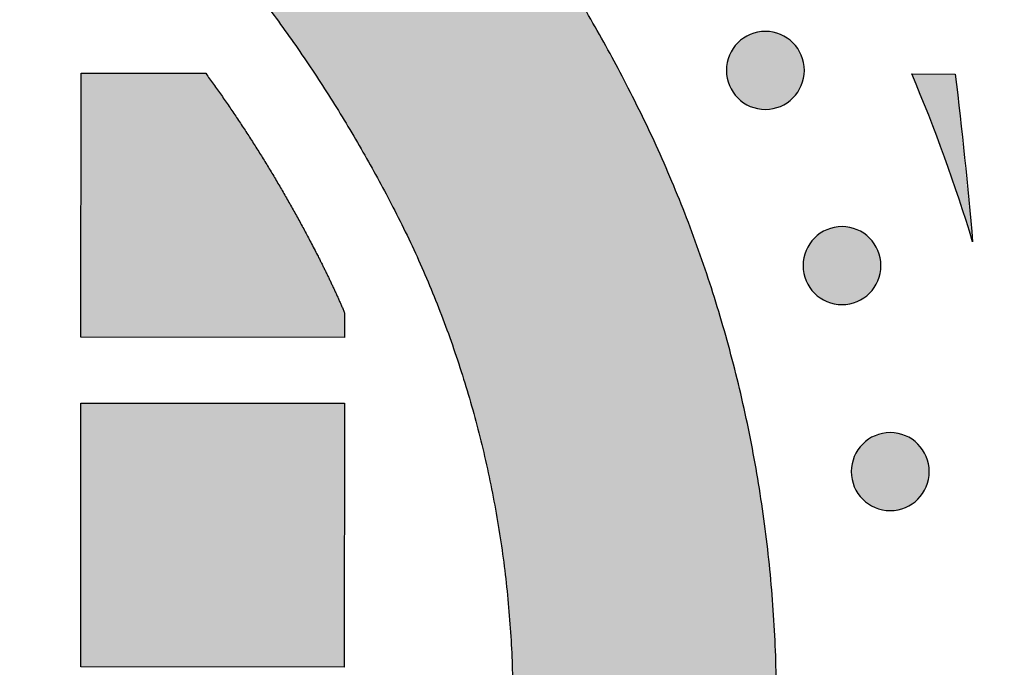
# Model space of a CAD drawing. Header units: millimetres. Extents: x -3873 to -97, y 912 to 4165.
# Tile 203 of 656: x -3135 to -3090, y 1459 to 1489. Entities that reach past the tile are written whole.
import ezdxf

# ---------------------------------------------------------------- set-up
doc = ezdxf.new("R2010")
doc.units = ezdxf.units.MM
doc.layers.add('pattern', color=7, linetype='Continuous', true_color=0x000000)

msp = doc.modelspace()

# ---------------------------------------------------------------- hatches: boundary and pattern name
at = {"layer": 'pattern'}
for points in [[(-3100.519, 1457.437), (-3100.543, 1459.243), (-3100.619, 1461.05), (-3100.748, 1462.857), (-3100.93, 1464.661), (-3101.164, 1466.46), (-3101.451, 1468.252), (-3101.79, 1470.033), (-3102.182, 1471.803), (-3102.625, 1473.557), (-3103.119, 1475.295), (-3103.664, 1477.014), (-3104.258, 1478.711), (-3104.901, 1480.385), (-3105.59, 1482.033), (-3106.326, 1483.653), (-3107.106, 1485.245), (-3107.845, 1486.66), (-3108.615, 1488.062), (-3109.413, 1489.449), (-3110.242, 1490.822), (-3111.099, 1492.178), (-3111.984, 1493.516), (-3112.898, 1494.837), (-3113.838, 1496.139), (-3114.806, 1497.421), (-3115.799, 1498.683), (-3116.818, 1499.923), (-3117.862, 1501.141), (-3118.93, 1502.337), (-3120.021, 1503.508), (-3121.135, 1504.656), (-3122.27, 1505.779), (-3124.046, 1507.459), (-3125.865, 1509.099), (-3127.726, 1510.698), (-3129.628, 1512.255), (-3131.569, 1513.767), (-3133.547, 1515.233), (-3135.561, 1516.652), (-3137.609, 1518.023), (-3139.69, 1519.344), (-3141.801, 1520.614), (-3143.94, 1521.832), (-3146.107, 1522.998), (-3148.298, 1524.11), (-3150.512, 1525.168), (-3152.747, 1526.171), (-3155.001, 1527.118), (-3171.697, 1520.742), (-3159.518, 1516), (-3157.528, 1515.164), (-3155.555, 1514.279), (-3153.6, 1513.345), (-3151.665, 1512.363), (-3149.753, 1511.334), (-3147.863, 1510.258), (-3146, 1509.137), (-3144.163, 1507.97), (-3142.354, 1506.76), (-3140.576, 1505.507), (-3138.83, 1504.213), (-3137.116, 1502.878), (-3135.437, 1501.504), (-3133.794, 1500.092), (-3132.188, 1498.643), (-3130.62, 1497.16), (-3129.66, 1496.211), (-3128.719, 1495.241), (-3127.796, 1494.25), (-3126.893, 1493.24), (-3126.011, 1492.21), (-3125.15, 1491.161), (-3124.31, 1490.095), (-3123.492, 1489.011), (-3122.696, 1487.91), (-3121.924, 1486.793), (-3121.175, 1485.662), (-3120.451, 1484.515), (-3119.751, 1483.355), (-3119.075, 1482.182), (-3118.425, 1480.997), (-3117.8, 1479.8), (-3117.175, 1478.524), (-3116.585, 1477.225), (-3116.032, 1475.902), (-3115.517, 1474.559), (-3115.041, 1473.196), (-3114.604, 1471.815), (-3114.208, 1470.419), (-3113.853, 1469.008), (-3113.539, 1467.586), (-3113.267, 1466.152), (-3113.037, 1464.711), (-3112.849, 1463.263), (-3112.703, 1461.81), (-3112.6, 1460.354), (-3112.538, 1458.898), (-3112.519, 1457.443), (-3112.54, 1455.988), (-3112.602, 1454.532), (-3112.707, 1453.077), (-3112.854, 1451.625), (-3113.043, 1450.177), (-3113.274, 1448.736), (-3113.548, 1447.303), (-3113.863, 1445.881), (-3114.219, 1444.471), (-3114.617, 1443.075), (-3115.055, 1441.695), (-3115.532, 1440.332), (-3116.048, 1438.99), (-3116.602, 1437.668), (-3117.193, 1436.368), (-3117.82, 1435.093), (-3118.446, 1433.897), (-3119.097, 1432.712), (-3119.773, 1431.54), (-3120.474, 1430.381), (-3121.2, 1429.235), (-3121.95, 1428.104), (-3122.723, 1426.988), (-3123.519, 1425.888), (-3124.338, 1424.804), (-3125.179, 1423.739), (-3126.041, 1422.691), (-3126.925, 1421.662), (-3127.828, 1420.652), (-3128.752, 1419.662), (-3129.694, 1418.693), (-3130.654, 1417.744), (-3132.224, 1416.263), (-3133.831, 1414.816), (-3135.476, 1413.405), (-3137.156, 1412.032), (-3138.87, 1410.699), (-3140.618, 1409.406), (-3142.397, 1408.155), (-3144.207, 1406.946), (-3146.045, 1405.781), (-3147.909, 1404.661), (-3149.8, 1403.587), (-3151.713, 1402.56), (-3153.649, 1401.58), (-3155.605, 1400.647), (-3157.579, 1399.764), (-3159.569, 1398.929), (-3171.752, 1394.198), (-3155.062, 1387.808), (-3152.807, 1388.753), (-3150.571, 1389.754), (-3148.356, 1390.81), (-3146.164, 1391.92), (-3143.997, 1393.084), (-3141.856, 1394.3), (-3139.744, 1395.569), (-3137.662, 1396.888), (-3135.613, 1398.257), (-3133.597, 1399.674), (-3131.618, 1401.139), (-3129.676, 1402.649), (-3127.773, 1404.204), (-3125.91, 1405.801), (-3124.089, 1407.44), (-3122.312, 1409.119), (-3121.176, 1410.24), (-3120.061, 1411.387), (-3118.969, 1412.558), (-3117.9, 1413.752), (-3116.855, 1414.969), (-3115.835, 1416.209), (-3114.841, 1417.469), (-3113.872, 1418.751), (-3112.93, 1420.052), (-3112.016, 1421.372), (-3111.129, 1422.71), (-3110.271, 1424.065), (-3109.441, 1425.437), (-3108.641, 1426.824), (-3107.871, 1428.225), (-3107.131, 1429.639), (-3106.349, 1431.23), (-3105.612, 1432.85), (-3104.92, 1434.497), (-3104.277, 1436.17), (-3103.681, 1437.867), (-3103.135, 1439.585), (-3102.639, 1441.322), (-3102.194, 1443.076), (-3101.801, 1444.845), (-3101.46, 1446.626), (-3101.172, 1448.417), (-3100.936, 1450.215), (-3100.753, 1452.019), (-3100.622, 1453.826), (-3100.545, 1455.632)], [(-3102.281, 1487.622), (-3102.253, 1487.649), (-3102.224, 1487.676), (-3102.194, 1487.703), (-3102.163, 1487.729), (-3102.131, 1487.755), (-3102.099, 1487.78), (-3102.065, 1487.805), (-3102.031, 1487.829), (-3101.996, 1487.852), (-3101.961, 1487.875), (-3101.924, 1487.897), (-3101.887, 1487.918), (-3101.849, 1487.939), (-3101.81, 1487.958), (-3101.771, 1487.977), (-3101.73, 1487.995), (-3101.69, 1488.012), (-3101.648, 1488.028), (-3101.606, 1488.043), (-3101.564, 1488.057), (-3101.521, 1488.07), (-3101.477, 1488.082), (-3101.434, 1488.093), (-3101.389, 1488.103), (-3101.345, 1488.112), (-3101.3, 1488.119), (-3101.254, 1488.126), (-3101.209, 1488.131), (-3101.163, 1488.135), (-3101.117, 1488.138), (-3101.072, 1488.14), (-3101.026, 1488.14), (-3100.98, 1488.14), (-3100.934, 1488.138), (-3100.888, 1488.135), (-3100.842, 1488.131), (-3100.797, 1488.125), (-3100.752, 1488.119), (-3100.707, 1488.111), (-3100.662, 1488.102), (-3100.618, 1488.092), (-3100.574, 1488.081), (-3100.53, 1488.069), (-3100.487, 1488.056), (-3100.445, 1488.042), (-3100.403, 1488.027), (-3100.362, 1488.011), (-3100.321, 1487.994), (-3100.281, 1487.976), (-3100.242, 1487.957), (-3100.203, 1487.937), (-3100.165, 1487.917), (-3100.128, 1487.895), (-3100.091, 1487.873), (-3100.055, 1487.85), (-3100.021, 1487.827), (-3099.986, 1487.803), (-3099.953, 1487.778), (-3099.921, 1487.753), (-3099.889, 1487.727), (-3099.858, 1487.701), (-3099.829, 1487.674), (-3099.8, 1487.647), (-3099.772, 1487.619), (-3099.744, 1487.591), (-3099.717, 1487.562), (-3099.69, 1487.532), (-3099.664, 1487.501), (-3099.638, 1487.47), (-3099.613, 1487.437), (-3099.588, 1487.404), (-3099.564, 1487.37), (-3099.541, 1487.335), (-3099.518, 1487.299), (-3099.496, 1487.263), (-3099.475, 1487.225), (-3099.455, 1487.187), (-3099.435, 1487.149), (-3099.416, 1487.109), (-3099.398, 1487.069), (-3099.381, 1487.028), (-3099.365, 1486.987), (-3099.35, 1486.945), (-3099.336, 1486.903), (-3099.323, 1486.86), (-3099.311, 1486.816), (-3099.3, 1486.772), (-3099.29, 1486.728), (-3099.282, 1486.683), (-3099.274, 1486.638), (-3099.268, 1486.593), (-3099.262, 1486.548), (-3099.258, 1486.502), (-3099.255, 1486.456), (-3099.254, 1486.41), (-3099.253, 1486.364), (-3099.254, 1486.318), (-3099.255, 1486.272), (-3099.258, 1486.227), (-3099.263, 1486.181), (-3099.268, 1486.136), (-3099.275, 1486.09), (-3099.282, 1486.045), (-3099.291, 1486.001), (-3099.301, 1485.956), (-3099.312, 1485.913), (-3099.324, 1485.869), (-3099.337, 1485.826), (-3099.351, 1485.784), (-3099.366, 1485.742), (-3099.383, 1485.7), (-3099.4, 1485.66), (-3099.418, 1485.62), (-3099.436, 1485.58), (-3099.456, 1485.541), (-3099.477, 1485.504), (-3099.498, 1485.466), (-3099.52, 1485.43), (-3099.543, 1485.394), (-3099.566, 1485.359), (-3099.59, 1485.325), (-3099.615, 1485.292), (-3099.64, 1485.259), (-3099.666, 1485.228), (-3099.692, 1485.197), (-3099.719, 1485.167), (-3099.746, 1485.138), (-3099.774, 1485.11), (-3099.802, 1485.083), (-3099.831, 1485.056), (-3099.861, 1485.029), (-3099.892, 1485.003), (-3099.923, 1484.977), (-3099.956, 1484.952), (-3099.989, 1484.927), (-3100.023, 1484.903), (-3100.058, 1484.88), (-3100.094, 1484.857), (-3100.131, 1484.835), (-3100.168, 1484.814), (-3100.206, 1484.793), (-3100.245, 1484.774), (-3100.284, 1484.755), (-3100.324, 1484.737), (-3100.365, 1484.72), (-3100.406, 1484.704), (-3100.448, 1484.689), (-3100.491, 1484.675), (-3100.534, 1484.662), (-3100.577, 1484.65), (-3100.621, 1484.639), (-3100.665, 1484.629), (-3100.71, 1484.62), (-3100.755, 1484.613), (-3100.8, 1484.606), (-3100.846, 1484.601), (-3100.891, 1484.597), (-3100.937, 1484.594), (-3100.983, 1484.592), (-3101.029, 1484.592), (-3101.075, 1484.592), (-3101.121, 1484.594), (-3101.167, 1484.597), (-3101.212, 1484.601), (-3101.258, 1484.607), (-3101.303, 1484.613), (-3101.348, 1484.621), (-3101.393, 1484.63), (-3101.437, 1484.64), (-3101.481, 1484.651), (-3101.524, 1484.663), (-3101.567, 1484.676), (-3101.61, 1484.69), (-3101.652, 1484.705), (-3101.693, 1484.721), (-3101.734, 1484.738), (-3101.774, 1484.756), (-3101.813, 1484.775), (-3101.852, 1484.795), (-3101.89, 1484.815), (-3101.927, 1484.837), (-3101.963, 1484.859), (-3101.999, 1484.881), (-3102.034, 1484.905), (-3102.068, 1484.929), (-3102.101, 1484.954), (-3102.134, 1484.979), (-3102.165, 1485.005), (-3102.196, 1485.031), (-3102.226, 1485.058), (-3102.255, 1485.085), (-3102.283, 1485.113), (-3102.311, 1485.141), (-3102.338, 1485.17), (-3102.364, 1485.2), (-3102.391, 1485.23), (-3102.416, 1485.262), (-3102.442, 1485.295), (-3102.466, 1485.328), (-3102.49, 1485.362), (-3102.514, 1485.397), (-3102.536, 1485.433), (-3102.558, 1485.469), (-3102.58, 1485.506), (-3102.6, 1485.544), (-3102.62, 1485.583), (-3102.638, 1485.623), (-3102.656, 1485.663), (-3102.673, 1485.704), (-3102.689, 1485.745), (-3102.704, 1485.787), (-3102.719, 1485.829), (-3102.732, 1485.872), (-3102.744, 1485.916), (-3102.754, 1485.96), (-3102.764, 1486.004), (-3102.773, 1486.049), (-3102.781, 1486.094), (-3102.787, 1486.139), (-3102.792, 1486.184), (-3102.796, 1486.23), (-3102.799, 1486.276), (-3102.801, 1486.322), (-3102.802, 1486.368), (-3102.801, 1486.414), (-3102.799, 1486.459), (-3102.796, 1486.505), (-3102.792, 1486.551), (-3102.787, 1486.596), (-3102.78, 1486.642), (-3102.772, 1486.687), (-3102.764, 1486.731), (-3102.754, 1486.775), (-3102.743, 1486.819), (-3102.731, 1486.863), (-3102.718, 1486.906), (-3102.703, 1486.948), (-3102.688, 1486.99), (-3102.672, 1487.031), (-3102.655, 1487.072), (-3102.637, 1487.112), (-3102.618, 1487.152), (-3102.598, 1487.19), (-3102.578, 1487.228), (-3102.557, 1487.266), (-3102.535, 1487.302), (-3102.512, 1487.338), (-3102.488, 1487.373), (-3102.464, 1487.407), (-3102.44, 1487.44), (-3102.414, 1487.472), (-3102.389, 1487.504), (-3102.362, 1487.535), (-3102.335, 1487.565), (-3102.308, 1487.594)], [(-3120.176, 1475.339), (-3120.177, 1474.227), (-3132.177, 1474.238), (-3132.165, 1486.238), (-3126.501, 1486.233), (-3125.787, 1485.234), (-3125.093, 1484.221), (-3124.419, 1483.194), (-3123.766, 1482.153), (-3123.134, 1481.1), (-3122.522, 1480.034), (-3121.933, 1478.957), (-3121.365, 1477.868), (-3120.751, 1476.613)], [(-3092.385, 1486.2), (-3091.595, 1478.566), (-3092.208, 1480.503), (-3092.875, 1482.423), (-3093.595, 1484.324), (-3094.368, 1486.202)], [(-3098.794, 1478.744), (-3098.765, 1478.772), (-3098.736, 1478.799), (-3098.706, 1478.826), (-3098.676, 1478.852), (-3098.644, 1478.878), (-3098.612, 1478.903), (-3098.578, 1478.927), (-3098.544, 1478.951), (-3098.509, 1478.975), (-3098.474, 1478.997), (-3098.437, 1479.019), (-3098.4, 1479.041), (-3098.362, 1479.061), (-3098.323, 1479.081), (-3098.283, 1479.1), (-3098.243, 1479.118), (-3098.203, 1479.135), (-3098.161, 1479.151), (-3098.119, 1479.166), (-3098.077, 1479.18), (-3098.034, 1479.193), (-3097.99, 1479.205), (-3097.946, 1479.216), (-3097.902, 1479.225), (-3097.857, 1479.234), (-3097.812, 1479.242), (-3097.767, 1479.248), (-3097.722, 1479.253), (-3097.676, 1479.258), (-3097.63, 1479.26), (-3097.584, 1479.262), (-3097.539, 1479.263), (-3097.493, 1479.262), (-3097.447, 1479.26), (-3097.401, 1479.257), (-3097.355, 1479.253), (-3097.31, 1479.248), (-3097.265, 1479.241), (-3097.22, 1479.234), (-3097.175, 1479.225), (-3097.131, 1479.215), (-3097.087, 1479.204), (-3097.043, 1479.192), (-3097, 1479.179), (-3096.958, 1479.165), (-3096.916, 1479.149), (-3096.875, 1479.133), (-3096.834, 1479.116), (-3096.794, 1479.098), (-3096.754, 1479.079), (-3096.716, 1479.06), (-3096.678, 1479.039), (-3096.641, 1479.018), (-3096.604, 1478.996), (-3096.568, 1478.973), (-3096.533, 1478.949), (-3096.499, 1478.925), (-3096.466, 1478.901), (-3096.434, 1478.875), (-3096.402, 1478.85), (-3096.371, 1478.823), (-3096.342, 1478.797), (-3096.313, 1478.769), (-3096.284, 1478.742), (-3096.257, 1478.714), (-3096.23, 1478.685), (-3096.203, 1478.655), (-3096.177, 1478.624), (-3096.151, 1478.592), (-3096.126, 1478.56), (-3096.101, 1478.527), (-3096.077, 1478.492), (-3096.054, 1478.458), (-3096.031, 1478.422), (-3096.009, 1478.385), (-3095.988, 1478.348), (-3095.968, 1478.31), (-3095.948, 1478.271), (-3095.929, 1478.232), (-3095.911, 1478.192), (-3095.894, 1478.151), (-3095.878, 1478.11), (-3095.863, 1478.068), (-3095.849, 1478.025), (-3095.836, 1477.982), (-3095.824, 1477.939), (-3095.813, 1477.895), (-3095.803, 1477.85), (-3095.794, 1477.806), (-3095.787, 1477.761), (-3095.78, 1477.716), (-3095.775, 1477.67), (-3095.771, 1477.624), (-3095.768, 1477.579), (-3095.766, 1477.533), (-3095.766, 1477.487), (-3095.767, 1477.441), (-3095.768, 1477.395), (-3095.771, 1477.349), (-3095.776, 1477.304), (-3095.781, 1477.258), (-3095.787, 1477.213), (-3095.795, 1477.168), (-3095.804, 1477.123), (-3095.814, 1477.079), (-3095.825, 1477.035), (-3095.837, 1476.992), (-3095.85, 1476.949), (-3095.864, 1476.906), (-3095.879, 1476.864), (-3095.895, 1476.823), (-3095.913, 1476.782), (-3095.931, 1476.742), (-3095.949, 1476.703), (-3095.969, 1476.664), (-3095.99, 1476.626), (-3096.011, 1476.589), (-3096.033, 1476.552), (-3096.056, 1476.517), (-3096.079, 1476.482), (-3096.103, 1476.448), (-3096.128, 1476.414), (-3096.153, 1476.382), (-3096.179, 1476.35), (-3096.205, 1476.32), (-3096.232, 1476.29), (-3096.259, 1476.261), (-3096.287, 1476.233), (-3096.315, 1476.205), (-3096.344, 1476.178), (-3096.374, 1476.151), (-3096.405, 1476.125), (-3096.436, 1476.099), (-3096.469, 1476.074), (-3096.502, 1476.05), (-3096.536, 1476.026), (-3096.571, 1476.002), (-3096.607, 1475.979), (-3096.643, 1475.957), (-3096.681, 1475.936), (-3096.719, 1475.916), (-3096.757, 1475.896), (-3096.797, 1475.877), (-3096.837, 1475.859), (-3096.878, 1475.842), (-3096.919, 1475.826), (-3096.961, 1475.811), (-3097.004, 1475.797), (-3097.047, 1475.784), (-3097.09, 1475.772), (-3097.134, 1475.761), (-3097.178, 1475.751), (-3097.223, 1475.743), (-3097.268, 1475.735), (-3097.313, 1475.729), (-3097.359, 1475.724), (-3097.404, 1475.719), (-3097.45, 1475.716), (-3097.496, 1475.715), (-3097.542, 1475.714), (-3097.588, 1475.715), (-3097.634, 1475.717), (-3097.679, 1475.72), (-3097.725, 1475.724), (-3097.771, 1475.729), (-3097.816, 1475.736), (-3097.861, 1475.743), (-3097.905, 1475.752), (-3097.95, 1475.762), (-3097.994, 1475.773), (-3098.037, 1475.785), (-3098.08, 1475.798), (-3098.122, 1475.812), (-3098.164, 1475.828), (-3098.206, 1475.844), (-3098.246, 1475.861), (-3098.287, 1475.879), (-3098.326, 1475.898), (-3098.365, 1475.917), (-3098.403, 1475.938), (-3098.44, 1475.959), (-3098.476, 1475.981), (-3098.512, 1476.004), (-3098.547, 1476.027), (-3098.581, 1476.052), (-3098.614, 1476.076), (-3098.647, 1476.102), (-3098.678, 1476.127), (-3098.709, 1476.154), (-3098.739, 1476.18), (-3098.768, 1476.207), (-3098.796, 1476.235), (-3098.824, 1476.263), (-3098.851, 1476.292), (-3098.877, 1476.322), (-3098.904, 1476.353), (-3098.929, 1476.385), (-3098.954, 1476.417), (-3098.979, 1476.45), (-3099.003, 1476.485), (-3099.027, 1476.519), (-3099.049, 1476.555), (-3099.071, 1476.592), (-3099.092, 1476.629), (-3099.113, 1476.667), (-3099.133, 1476.706), (-3099.151, 1476.745), (-3099.169, 1476.785), (-3099.186, 1476.826), (-3099.202, 1476.867), (-3099.217, 1476.909), (-3099.231, 1476.952), (-3099.244, 1476.995), (-3099.256, 1477.038), (-3099.267, 1477.082), (-3099.277, 1477.127), (-3099.286, 1477.171), (-3099.293, 1477.216), (-3099.3, 1477.261), (-3099.305, 1477.307), (-3099.309, 1477.353), (-3099.312, 1477.398), (-3099.314, 1477.444), (-3099.314, 1477.49), (-3099.314, 1477.536), (-3099.312, 1477.582), (-3099.309, 1477.628), (-3099.305, 1477.673), (-3099.299, 1477.719), (-3099.293, 1477.764), (-3099.285, 1477.809), (-3099.277, 1477.854), (-3099.267, 1477.898), (-3099.256, 1477.942), (-3099.244, 1477.985), (-3099.23, 1478.028), (-3099.216, 1478.071), (-3099.201, 1478.113), (-3099.185, 1478.154), (-3099.168, 1478.195), (-3099.15, 1478.235), (-3099.131, 1478.274), (-3099.111, 1478.313), (-3099.091, 1478.351), (-3099.069, 1478.388), (-3099.047, 1478.425), (-3099.025, 1478.46), (-3099.001, 1478.495), (-3098.977, 1478.529), (-3098.952, 1478.563), (-3098.927, 1478.595), (-3098.901, 1478.627), (-3098.875, 1478.657), (-3098.848, 1478.687), (-3098.821, 1478.716)], [(-3120.191, 1459.227), (-3132.191, 1459.238), (-3132.18, 1471.238), (-3120.18, 1471.227)], [(-3096.598, 1469.376), (-3096.57, 1469.403), (-3096.541, 1469.43), (-3096.511, 1469.457), (-3096.481, 1469.483), (-3096.449, 1469.509), (-3096.416, 1469.534), (-3096.383, 1469.559), (-3096.349, 1469.583), (-3096.314, 1469.606), (-3096.278, 1469.629), (-3096.242, 1469.651), (-3096.205, 1469.672), (-3096.166, 1469.692), (-3096.128, 1469.712), (-3096.088, 1469.731), (-3096.048, 1469.749), (-3096.007, 1469.766), (-3095.966, 1469.782), (-3095.924, 1469.797), (-3095.882, 1469.811), (-3095.839, 1469.824), (-3095.795, 1469.836), (-3095.751, 1469.847), (-3095.707, 1469.857), (-3095.662, 1469.865), (-3095.617, 1469.873), (-3095.572, 1469.879), (-3095.527, 1469.885), (-3095.481, 1469.889), (-3095.435, 1469.892), (-3095.389, 1469.893), (-3095.343, 1469.894), (-3095.297, 1469.893), (-3095.252, 1469.892), (-3095.206, 1469.889), (-3095.16, 1469.884), (-3095.115, 1469.879), (-3095.069, 1469.873), (-3095.024, 1469.865), (-3094.98, 1469.856), (-3094.936, 1469.846), (-3094.892, 1469.835), (-3094.848, 1469.823), (-3094.805, 1469.81), (-3094.763, 1469.796), (-3094.721, 1469.781), (-3094.679, 1469.764), (-3094.639, 1469.747), (-3094.599, 1469.729), (-3094.559, 1469.711), (-3094.521, 1469.691), (-3094.483, 1469.67), (-3094.445, 1469.649), (-3094.409, 1469.627), (-3094.373, 1469.604), (-3094.338, 1469.581), (-3094.304, 1469.557), (-3094.271, 1469.532), (-3094.238, 1469.507), (-3094.207, 1469.481), (-3094.176, 1469.455), (-3094.146, 1469.428), (-3094.117, 1469.401), (-3094.089, 1469.373), (-3094.062, 1469.345), (-3094.035, 1469.316), (-3094.008, 1469.286), (-3093.982, 1469.255), (-3093.956, 1469.224), (-3093.931, 1469.191), (-3093.906, 1469.158), (-3093.882, 1469.124), (-3093.859, 1469.089), (-3093.836, 1469.053), (-3093.814, 1469.017), (-3093.793, 1468.979), (-3093.772, 1468.941), (-3093.753, 1468.902), (-3093.734, 1468.863), (-3093.716, 1468.823), (-3093.699, 1468.782), (-3093.683, 1468.741), (-3093.668, 1468.699), (-3093.654, 1468.656), (-3093.641, 1468.613), (-3093.629, 1468.57), (-3093.618, 1468.526), (-3093.608, 1468.482), (-3093.599, 1468.437), (-3093.592, 1468.392), (-3093.585, 1468.347), (-3093.58, 1468.301), (-3093.576, 1468.256), (-3093.573, 1468.21), (-3093.571, 1468.164), (-3093.571, 1468.118), (-3093.571, 1468.072), (-3093.573, 1468.026), (-3093.576, 1467.98), (-3093.58, 1467.935), (-3093.586, 1467.889), (-3093.592, 1467.844), (-3093.6, 1467.799), (-3093.609, 1467.755), (-3093.619, 1467.71), (-3093.63, 1467.666), (-3093.642, 1467.623), (-3093.655, 1467.58), (-3093.669, 1467.537), (-3093.684, 1467.496), (-3093.7, 1467.454), (-3093.717, 1467.413), (-3093.735, 1467.373), (-3093.754, 1467.334), (-3093.774, 1467.295), (-3093.794, 1467.257), (-3093.816, 1467.22), (-3093.838, 1467.184), (-3093.861, 1467.148), (-3093.884, 1467.113), (-3093.908, 1467.079), (-3093.933, 1467.046), (-3093.958, 1467.013), (-3093.984, 1466.982), (-3094.01, 1466.951), (-3094.037, 1466.921), (-3094.064, 1466.892), (-3094.092, 1466.864), (-3094.12, 1466.836), (-3094.149, 1466.809), (-3094.179, 1466.783), (-3094.21, 1466.756), (-3094.241, 1466.731), (-3094.274, 1466.705), (-3094.307, 1466.681), (-3094.341, 1466.657), (-3094.376, 1466.633), (-3094.412, 1466.611), (-3094.448, 1466.589), (-3094.486, 1466.568), (-3094.524, 1466.547), (-3094.562, 1466.527), (-3094.602, 1466.509), (-3094.642, 1466.491), (-3094.683, 1466.474), (-3094.724, 1466.458), (-3094.766, 1466.443), (-3094.808, 1466.429), (-3094.851, 1466.415), (-3094.895, 1466.403), (-3094.939, 1466.393), (-3094.983, 1466.383), (-3095.028, 1466.374), (-3095.073, 1466.366), (-3095.118, 1466.36), (-3095.163, 1466.355), (-3095.209, 1466.351), (-3095.255, 1466.348), (-3095.301, 1466.346), (-3095.347, 1466.345), (-3095.393, 1466.346), (-3095.439, 1466.348), (-3095.484, 1466.351), (-3095.53, 1466.355), (-3095.575, 1466.36), (-3095.621, 1466.367), (-3095.666, 1466.375), (-3095.71, 1466.383), (-3095.755, 1466.393), (-3095.798, 1466.404), (-3095.842, 1466.416), (-3095.885, 1466.43), (-3095.927, 1466.444), (-3095.969, 1466.459), (-3096.011, 1466.475), (-3096.051, 1466.492), (-3096.091, 1466.51), (-3096.131, 1466.529), (-3096.169, 1466.549), (-3096.207, 1466.569), (-3096.245, 1466.59), (-3096.281, 1466.613), (-3096.317, 1466.635), (-3096.352, 1466.659), (-3096.386, 1466.683), (-3096.419, 1466.708), (-3096.452, 1466.733), (-3096.483, 1466.759), (-3096.514, 1466.785), (-3096.544, 1466.812), (-3096.573, 1466.839), (-3096.601, 1466.866), (-3096.628, 1466.895), (-3096.655, 1466.924), (-3096.682, 1466.953), (-3096.708, 1466.984), (-3096.734, 1467.016), (-3096.759, 1467.048), (-3096.784, 1467.082), (-3096.808, 1467.116), (-3096.831, 1467.151), (-3096.854, 1467.186), (-3096.876, 1467.223), (-3096.897, 1467.26), (-3096.918, 1467.298), (-3096.937, 1467.337), (-3096.956, 1467.376), (-3096.974, 1467.417), (-3096.991, 1467.457), (-3097.007, 1467.499), (-3097.022, 1467.541), (-3097.036, 1467.583), (-3097.049, 1467.626), (-3097.061, 1467.67), (-3097.072, 1467.714), (-3097.082, 1467.758), (-3097.091, 1467.802), (-3097.098, 1467.847), (-3097.105, 1467.893), (-3097.11, 1467.938), (-3097.114, 1467.984), (-3097.117, 1468.03), (-3097.119, 1468.076), (-3097.119, 1468.121), (-3097.119, 1468.167), (-3097.117, 1468.213), (-3097.114, 1468.259), (-3097.11, 1468.305), (-3097.104, 1468.35), (-3097.098, 1468.395), (-3097.09, 1468.44), (-3097.081, 1468.485), (-3097.071, 1468.529), (-3097.06, 1468.573), (-3097.048, 1468.617), (-3097.035, 1468.66), (-3097.021, 1468.702), (-3097.006, 1468.744), (-3096.99, 1468.785), (-3096.973, 1468.826), (-3096.955, 1468.866), (-3096.936, 1468.905), (-3096.916, 1468.944), (-3096.896, 1468.982), (-3096.874, 1469.019), (-3096.852, 1469.056), (-3096.829, 1469.092), (-3096.806, 1469.127), (-3096.782, 1469.161), (-3096.757, 1469.194), (-3096.732, 1469.226), (-3096.706, 1469.258), (-3096.68, 1469.289), (-3096.653, 1469.318), (-3096.626, 1469.347)]]:
    msp.add_hatch(color=256, dxfattribs=at).paths.add_polyline_path(points, flags=0)

# ---------------------------------------------------------------- linework, layer by layer
for p, q in [((-3132.177, 1474.238), (-3132.165, 1486.238)), ((-3132.165, 1486.238), (-3126.501, 1486.233)), ((-3094.368, 1486.202), (-3092.385, 1486.2)), ((-3120.177, 1474.227), (-3132.177, 1474.238))]:
    msp.add_line(p, q, dxfattribs=at)
msp.add_lwpolyline([(-3120.191, 1459.227), (-3132.191, 1459.238), (-3132.18, 1471.238), (-3120.18, 1471.227)], close=True, dxfattribs=at)
at = {"layer": 'pattern', "extrusion": (0, 0, -1)}
for centre in [(3101.027, 1486.366), (3097.54, 1477.488), (3095.345, 1468.12)]:
    msp.add_circle(centre, 1.774, dxfattribs=at)
at = {"layer": 'pattern'}
for centre, radius, start, end in [((-3328.785, 1457.892), 250.09, 0.38888, 38.4699), ((-3161.044, 1457.667), 72.525, 16.74796, 23.16926)]:
    msp.add_arc(centre, radius, start, end, dxfattribs=at)
at = {"layer": 'pattern', "extrusion": (0, 0, -1)}
for radius, start, end in [(262.09, 145.50001, 179.63142), (238.089, 173.17137, 175.01837)]:
    msp.add_arc((3328.785, 1457.892), radius, start, end, dxfattribs=at)
at = {"layer": 'pattern'}
for points, weights, knots in [([(-3100.519, 1457.437), (-3100.505, 1472.278), (-3107.106, 1485.245), (-3112.977, 1496.775), (-3122.27, 1505.779), (-3136.563, 1519.627), (-3155.001, 1527.118)], [1, 0.972296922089, 1, 0.986392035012, 1, 0.981658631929, 1], [703.584068, 703.584068, 703.584068, 732.143656, 732.143656, 757.786115, 757.786115, 797.099728, 797.099728, 797.099728]), ([(-3171.697, 1520.742), (-3165.573, 1518.46), (-3159.518, 1516), (-3143.24, 1509.386), (-3130.62, 1497.16), (-3122.763, 1489.549), (-3117.8, 1479.8), (-3112.509, 1469.406), (-3112.519, 1457.443)], [1, 0.999892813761, 1, 0.98165863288, 1, 0.986392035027, 1, 0.972308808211, 1], [814.971447, 814.971447, 814.971447, 828.041191, 828.041191, 862.751092, 862.751092, 884.429708, 884.429708, 907.321994, 907.321994, 907.321994]), ([(-3126.501, 1486.233), (-3123.599, 1482.256), (-3121.365, 1477.868), (-3120.731, 1476.622), (-3120.176, 1475.339)], [1, 0.996824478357, 1, 0.99950732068, 1], [30.835918, 30.835918, 30.835918, 40.661381, 40.661381, 43.456821, 43.456821, 43.456821])]:
    msp.add_rational_spline(points, weights, degree=2, knots=knots, dxfattribs=at)
msp.add_open_spline([(-3120.176, 1475.339), (-3120.176, 1474.812), (-3120.177, 1474.227)], degree=2, dxfattribs=at)

doc.saveas('drawing.dxf')
